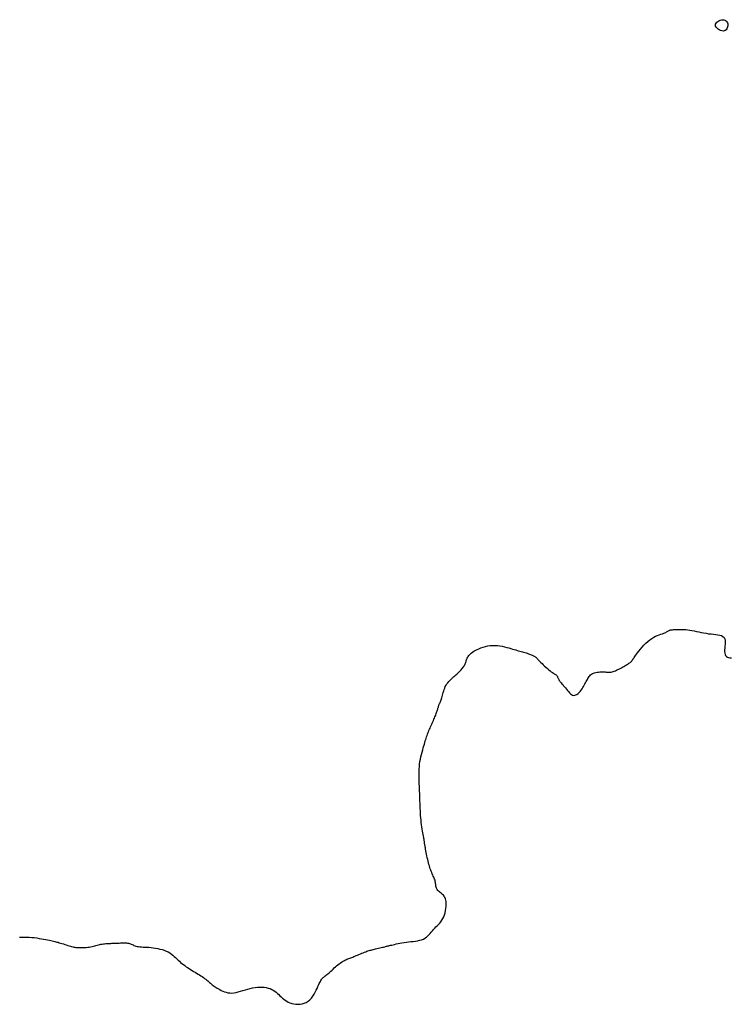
# Model space of a CAD drawing. Header units: millimetres. Extents: x 32690613 to 32693367, y 5343692 to 5344708.
# Tile 483 of 656: x 32692919 to 32692955, y 5344228 to 5344278. Entities that reach past the tile are written whole.
import ezdxf

# ---------------------------------------------------------------- set-up
doc = ezdxf.new("R2010")
doc.units = ezdxf.units.MM
doc.header["$LTSCALE"] = 20
doc.layers.add('02-DGM_HL_492.00', color=82, linetype='Continuous')

msp = doc.modelspace()

# ---------------------------------------------------------------- linework, layer by layer
at = {"layer": '02-DGM_HL_492.00', "elevation": 492, "flags": 128}
msp.add_lwpolyline([(32692954.824, 5344277.815), (32692954.822, 5344277.761), (32692954.811, 5344277.706), (32692954.792, 5344277.652), (32692954.765, 5344277.604), (32692954.73, 5344277.561), (32692954.688, 5344277.528), (32692954.639, 5344277.505), (32692954.583, 5344277.495), (32692954.52, 5344277.5), (32692954.455, 5344277.518), (32692954.39, 5344277.548), (32692954.329, 5344277.587), (32692954.275, 5344277.632), (32692954.231, 5344277.683), (32692954.202, 5344277.736), (32692954.19, 5344277.791), (32692954.198, 5344277.844), (32692954.223, 5344277.894), (32692954.263, 5344277.941), (32692954.313, 5344277.982), (32692954.372, 5344278.017), (32692954.435, 5344278.044), (32692954.498, 5344278.063), (32692954.56, 5344278.07), (32692954.617, 5344278.067), (32692954.667, 5344278.053), (32692954.712, 5344278.03), (32692954.75, 5344277.999), (32692954.78, 5344277.961), (32692954.803, 5344277.917), (32692954.818, 5344277.868)], close=True, dxfattribs=at)
msp.add_lwpolyline([(32692918.794, 5344231.394), (32692918.919, 5344231.396), (32692919.044, 5344231.396), (32692919.169, 5344231.393), (32692919.294, 5344231.388), (32692919.42, 5344231.379), (32692919.545, 5344231.366), (32692919.669, 5344231.351), (32692919.791, 5344231.332), (32692919.909, 5344231.313), (32692920.021, 5344231.292), (32692920.128, 5344231.272), (32692920.226, 5344231.252), (32692920.315, 5344231.233), (32692920.394, 5344231.217), (32692920.465, 5344231.202), (32692920.529, 5344231.188), (32692920.588, 5344231.174), (32692920.645, 5344231.16), (32692920.702, 5344231.145), (32692920.759, 5344231.129), (32692920.82, 5344231.111), (32692920.886, 5344231.09), (32692920.956, 5344231.068), (32692921.028, 5344231.044), (32692921.102, 5344231.02), (32692921.175, 5344230.995), (32692921.248, 5344230.972), (32692921.317, 5344230.95), (32692921.383, 5344230.93), (32692921.444, 5344230.913), (32692921.501, 5344230.899), (32692921.555, 5344230.887), (32692921.608, 5344230.878), (32692921.66, 5344230.87), (32692921.714, 5344230.865), (32692921.77, 5344230.861), (32692921.831, 5344230.859), (32692921.896, 5344230.858), (32692921.965, 5344230.858), (32692922.037, 5344230.86), (32692922.112, 5344230.863), (32692922.188, 5344230.869), (32692922.264, 5344230.876), (32692922.339, 5344230.886), (32692922.413, 5344230.898), (32692922.484, 5344230.912), (32692922.553, 5344230.929), (32692922.62, 5344230.946), (32692922.685, 5344230.964), (32692922.749, 5344230.982), (32692922.812, 5344231), (32692922.874, 5344231.016), (32692922.936, 5344231.03), (32692922.998, 5344231.041), (32692923.06, 5344231.051), (32692923.123, 5344231.058), (32692923.185, 5344231.064), (32692923.247, 5344231.068), (32692923.31, 5344231.072), (32692923.372, 5344231.075), (32692923.435, 5344231.077), (32692923.497, 5344231.079), (32692923.559, 5344231.082), (32692923.622, 5344231.084), (32692923.684, 5344231.087), (32692923.747, 5344231.089), (32692923.809, 5344231.092), (32692923.872, 5344231.094), (32692923.934, 5344231.097), (32692923.997, 5344231.099), (32692924.058, 5344231.101), (32692924.119, 5344231.102), (32692924.179, 5344231.101), (32692924.237, 5344231.098), (32692924.292, 5344231.093), (32692924.345, 5344231.085), (32692924.394, 5344231.073), (32692924.44, 5344231.057), (32692924.483, 5344231.038), (32692924.526, 5344231.018), (32692924.569, 5344230.996), (32692924.614, 5344230.975), (32692924.662, 5344230.954), (32692924.716, 5344230.936), (32692924.775, 5344230.921), (32692924.842, 5344230.91), (32692924.916, 5344230.902), (32692924.997, 5344230.896), (32692925.084, 5344230.891), (32692925.177, 5344230.887), (32692925.275, 5344230.882), (32692925.378, 5344230.875), (32692925.486, 5344230.865), (32692925.598, 5344230.852), (32692925.712, 5344230.835), (32692925.827, 5344230.813), (32692925.941, 5344230.788), (32692926.053, 5344230.757), (32692926.161, 5344230.722), (32692926.263, 5344230.682), (32692926.359, 5344230.637), (32692926.446, 5344230.587), (32692926.526, 5344230.532), (32692926.599, 5344230.474), (32692926.668, 5344230.413), (32692926.734, 5344230.351), (32692926.798, 5344230.288), (32692926.861, 5344230.226), (32692926.925, 5344230.165), (32692926.991, 5344230.106), (32692927.059, 5344230.049), (32692927.129, 5344229.995), (32692927.2, 5344229.942), (32692927.273, 5344229.89), (32692927.347, 5344229.84), (32692927.422, 5344229.791), (32692927.499, 5344229.744), (32692927.576, 5344229.697), (32692927.653, 5344229.651), (32692927.73, 5344229.605), (32692927.806, 5344229.56), (32692927.88, 5344229.515), (32692927.952, 5344229.471), (32692928.021, 5344229.427), (32692928.088, 5344229.382), (32692928.15, 5344229.338), (32692928.209, 5344229.294), (32692928.265, 5344229.25), (32692928.318, 5344229.206), (32692928.368, 5344229.164), (32692928.417, 5344229.123), (32692928.465, 5344229.083), (32692928.511, 5344229.044), (32692928.556, 5344229.008), (32692928.602, 5344228.973), (32692928.648, 5344228.939), (32692928.696, 5344228.905), (32692928.746, 5344228.871), (32692928.799, 5344228.837), (32692928.856, 5344228.801), (32692928.918, 5344228.764), (32692928.985, 5344228.725), (32692929.056, 5344228.686), (32692929.134, 5344228.649), (32692929.216, 5344228.614), (32692929.303, 5344228.585), (32692929.395, 5344228.564), (32692929.492, 5344228.551), (32692929.594, 5344228.549), (32692929.7, 5344228.559), (32692929.81, 5344228.579), (32692929.924, 5344228.608), (32692930.042, 5344228.641), (32692930.161, 5344228.679), (32692930.283, 5344228.717), (32692930.406, 5344228.753), (32692930.529, 5344228.786), (32692930.653, 5344228.812), (32692930.776, 5344228.832), (32692930.898, 5344228.846), (32692931.017, 5344228.853), (32692931.132, 5344228.852), (32692931.243, 5344228.844), (32692931.348, 5344228.828), (32692931.446, 5344228.805), (32692931.537, 5344228.773), (32692931.622, 5344228.735), (32692931.701, 5344228.69), (32692931.776, 5344228.64), (32692931.846, 5344228.587), (32692931.914, 5344228.53), (32692931.98, 5344228.471), (32692932.045, 5344228.411), (32692932.11, 5344228.351), (32692932.176, 5344228.292), (32692932.244, 5344228.236), (32692932.315, 5344228.182), (32692932.389, 5344228.132), (32692932.468, 5344228.088), (32692932.553, 5344228.049), (32692932.644, 5344228.018), (32692932.743, 5344227.994), (32692932.847, 5344227.98), (32692932.954, 5344227.975), (32692933.063, 5344227.982), (32692933.171, 5344228), (32692933.277, 5344228.031), (32692933.379, 5344228.075), (32692933.474, 5344228.133), (32692933.561, 5344228.207), (32692933.64, 5344228.292), (32692933.712, 5344228.386), (32692933.776, 5344228.486), (32692933.834, 5344228.588), (32692933.886, 5344228.689), (32692933.932, 5344228.786), (32692933.973, 5344228.876), (32692934.009, 5344228.955), (32692934.041, 5344229.026), (32692934.071, 5344229.087), (32692934.098, 5344229.141), (32692934.124, 5344229.189), (32692934.151, 5344229.231), (32692934.178, 5344229.268), (32692934.207, 5344229.302), (32692934.238, 5344229.333), (32692934.272, 5344229.363), (32692934.309, 5344229.392), (32692934.348, 5344229.422), (32692934.39, 5344229.453), (32692934.434, 5344229.487), (32692934.481, 5344229.523), (32692934.53, 5344229.565), (32692934.581, 5344229.611), (32692934.635, 5344229.661), (32692934.691, 5344229.714), (32692934.748, 5344229.769), (32692934.806, 5344229.825), (32692934.865, 5344229.881), (32692934.925, 5344229.934), (32692934.986, 5344229.985), (32692935.047, 5344230.033), (32692935.107, 5344230.076), (32692935.167, 5344230.116), (32692935.226, 5344230.153), (32692935.284, 5344230.186), (32692935.341, 5344230.216), (32692935.395, 5344230.243), (32692935.448, 5344230.268), (32692935.498, 5344230.289), (32692935.546, 5344230.309), (32692935.594, 5344230.327), (32692935.643, 5344230.345), (32692935.692, 5344230.363), (32692935.744, 5344230.382), (32692935.799, 5344230.403), (32692935.858, 5344230.425), (32692935.922, 5344230.451), (32692935.99, 5344230.479), (32692936.06, 5344230.509), (32692936.132, 5344230.539), (32692936.204, 5344230.569), (32692936.274, 5344230.598), (32692936.342, 5344230.625), (32692936.406, 5344230.65), (32692936.465, 5344230.671), (32692936.52, 5344230.69), (32692936.573, 5344230.707), (32692936.625, 5344230.722), (32692936.677, 5344230.736), (32692936.73, 5344230.75), (32692936.786, 5344230.764), (32692936.845, 5344230.778), (32692936.91, 5344230.794), (32692936.977, 5344230.81), (32692937.047, 5344230.827), (32692937.117, 5344230.844), (32692937.186, 5344230.86), (32692937.252, 5344230.876), (32692937.313, 5344230.891), (32692937.369, 5344230.904), (32692937.417, 5344230.916), (32692937.459, 5344230.926), (32692937.499, 5344230.936), (32692937.537, 5344230.945), (32692937.577, 5344230.954), (32692937.62, 5344230.965), (32692937.669, 5344230.977), (32692937.727, 5344230.99), (32692937.794, 5344231.007), (32692937.87, 5344231.024), (32692937.955, 5344231.044), (32692938.047, 5344231.063), (32692938.146, 5344231.083), (32692938.25, 5344231.102), (32692938.359, 5344231.12), (32692938.471, 5344231.136), (32692938.587, 5344231.15), (32692938.703, 5344231.163), (32692938.819, 5344231.176), (32692938.933, 5344231.191), (32692939.043, 5344231.209), (32692939.149, 5344231.232), (32692939.247, 5344231.261), (32692939.338, 5344231.298), (32692939.419, 5344231.343), (32692939.493, 5344231.396), (32692939.559, 5344231.454), (32692939.621, 5344231.518), (32692939.68, 5344231.584), (32692939.737, 5344231.651), (32692939.794, 5344231.719), (32692939.853, 5344231.785), (32692939.914, 5344231.849), (32692939.978, 5344231.911), (32692940.042, 5344231.973), (32692940.106, 5344232.037), (32692940.168, 5344232.104), (32692940.227, 5344232.175), (32692940.282, 5344232.253), (32692940.332, 5344232.338), (32692940.375, 5344232.431), (32692940.412, 5344232.531), (32692940.442, 5344232.636), (32692940.466, 5344232.742), (32692940.484, 5344232.847), (32692940.495, 5344232.949), (32692940.501, 5344233.046), (32692940.501, 5344233.134), (32692940.494, 5344233.212), (32692940.483, 5344233.281), (32692940.466, 5344233.341), (32692940.445, 5344233.394), (32692940.419, 5344233.442), (32692940.388, 5344233.484), (32692940.354, 5344233.523), (32692940.317, 5344233.56), (32692940.277, 5344233.596), (32692940.235, 5344233.631), (32692940.192, 5344233.665), (32692940.15, 5344233.7), (32692940.111, 5344233.735), (32692940.074, 5344233.771), (32692940.043, 5344233.809), (32692940.017, 5344233.849), (32692939.998, 5344233.891), (32692939.984, 5344233.935), (32692939.975, 5344233.981), (32692939.969, 5344234.028), (32692939.964, 5344234.078), (32692939.959, 5344234.128), (32692939.952, 5344234.179), (32692939.943, 5344234.231), (32692939.929, 5344234.284), (32692939.911, 5344234.337), (32692939.89, 5344234.391), (32692939.866, 5344234.447), (32692939.841, 5344234.503), (32692939.815, 5344234.56), (32692939.788, 5344234.619), (32692939.761, 5344234.68), (32692939.736, 5344234.743), (32692939.711, 5344234.807), (32692939.687, 5344234.874), (32692939.663, 5344234.944), (32692939.641, 5344235.017), (32692939.618, 5344235.093), (32692939.597, 5344235.173), (32692939.576, 5344235.257), (32692939.556, 5344235.345), (32692939.536, 5344235.435), (32692939.517, 5344235.526), (32692939.499, 5344235.616), (32692939.482, 5344235.703), (32692939.466, 5344235.785), (32692939.452, 5344235.861), (32692939.44, 5344235.928), (32692939.429, 5344235.985), (32692939.421, 5344236.033), (32692939.414, 5344236.073), (32692939.408, 5344236.107), (32692939.403, 5344236.135), (32692939.399, 5344236.159), (32692939.396, 5344236.18), (32692939.394, 5344236.2), (32692939.391, 5344236.219), (32692939.389, 5344236.24), (32692939.387, 5344236.263), (32692939.384, 5344236.289), (32692939.379, 5344236.322), (32692939.373, 5344236.361), (32692939.365, 5344236.408), (32692939.355, 5344236.465), (32692939.343, 5344236.532), (32692939.328, 5344236.609), (32692939.312, 5344236.696), (32692939.295, 5344236.79), (32692939.278, 5344236.891), (32692939.261, 5344236.997), (32692939.245, 5344237.108), (32692939.23, 5344237.222), (32692939.218, 5344237.339), (32692939.208, 5344237.458), (32692939.199, 5344237.578), (32692939.191, 5344237.7), (32692939.184, 5344237.823), (32692939.179, 5344237.947), (32692939.174, 5344238.072), (32692939.169, 5344238.197), (32692939.164, 5344238.322), (32692939.159, 5344238.447), (32692939.154, 5344238.571), (32692939.149, 5344238.696), (32692939.144, 5344238.821), (32692939.139, 5344238.946), (32692939.134, 5344239.071), (32692939.13, 5344239.196), (32692939.125, 5344239.321), (32692939.121, 5344239.446), (32692939.118, 5344239.571), (32692939.117, 5344239.696), (32692939.119, 5344239.821), (32692939.124, 5344239.946), (32692939.133, 5344240.072), (32692939.146, 5344240.197), (32692939.164, 5344240.323), (32692939.187, 5344240.448), (32692939.213, 5344240.571), (32692939.241, 5344240.691), (32692939.271, 5344240.807), (32692939.302, 5344240.919), (32692939.331, 5344241.024), (32692939.36, 5344241.123), (32692939.387, 5344241.214), (32692939.411, 5344241.298), (32692939.434, 5344241.377), (32692939.457, 5344241.45), (32692939.479, 5344241.519), (32692939.5, 5344241.586), (32692939.522, 5344241.65), (32692939.545, 5344241.714), (32692939.57, 5344241.778), (32692939.595, 5344241.841), (32692939.621, 5344241.905), (32692939.648, 5344241.968), (32692939.676, 5344242.032), (32692939.704, 5344242.096), (32692939.733, 5344242.159), (32692939.762, 5344242.223), (32692939.791, 5344242.287), (32692939.819, 5344242.35), (32692939.847, 5344242.413), (32692939.874, 5344242.475), (32692939.901, 5344242.536), (32692939.926, 5344242.596), (32692939.95, 5344242.654), (32692939.972, 5344242.711), (32692939.992, 5344242.765), (32692940.011, 5344242.817), (32692940.028, 5344242.867), (32692940.043, 5344242.914), (32692940.057, 5344242.958), (32692940.069, 5344242.999), (32692940.08, 5344243.036), (32692940.09, 5344243.07), (32692940.099, 5344243.1), (32692940.107, 5344243.126), (32692940.114, 5344243.151), (32692940.122, 5344243.174), (32692940.129, 5344243.197), (32692940.138, 5344243.221), (32692940.148, 5344243.246), (32692940.159, 5344243.274), (32692940.171, 5344243.305), (32692940.186, 5344243.339), (32692940.201, 5344243.377), (32692940.218, 5344243.42), (32692940.236, 5344243.466), (32692940.254, 5344243.517), (32692940.272, 5344243.573), (32692940.291, 5344243.634), (32692940.309, 5344243.699), (32692940.328, 5344243.769), (32692940.348, 5344243.842), (32692940.37, 5344243.916), (32692940.394, 5344243.991), (32692940.422, 5344244.066), (32692940.454, 5344244.138), (32692940.49, 5344244.208), (32692940.532, 5344244.275), (32692940.578, 5344244.337), (32692940.627, 5344244.396), (32692940.679, 5344244.452), (32692940.732, 5344244.505), (32692940.786, 5344244.555), (32692940.839, 5344244.602), (32692940.89, 5344244.647), (32692940.939, 5344244.689), (32692940.986, 5344244.73), (32692941.031, 5344244.77), (32692941.074, 5344244.808), (32692941.115, 5344244.846), (32692941.154, 5344244.884), (32692941.192, 5344244.922), (32692941.228, 5344244.96), (32692941.264, 5344244.999), (32692941.298, 5344245.04), (32692941.33, 5344245.081), (32692941.361, 5344245.122), (32692941.39, 5344245.164), (32692941.416, 5344245.207), (32692941.439, 5344245.249), (32692941.46, 5344245.292), (32692941.478, 5344245.334), (32692941.493, 5344245.376), (32692941.508, 5344245.419), (32692941.522, 5344245.461), (32692941.536, 5344245.503), (32692941.552, 5344245.545), (32692941.57, 5344245.588), (32692941.591, 5344245.63), (32692941.617, 5344245.673), (32692941.647, 5344245.716), (32692941.684, 5344245.759), (32692941.726, 5344245.802), (32692941.776, 5344245.846), (32692941.835, 5344245.89), (32692941.901, 5344245.934), (32692941.978, 5344245.979), (32692942.065, 5344246.024), (32692942.16, 5344246.068), (32692942.264, 5344246.109), (32692942.375, 5344246.147), (32692942.49, 5344246.18), (32692942.61, 5344246.207), (32692942.733, 5344246.226), (32692942.858, 5344246.236), (32692942.982, 5344246.236), (32692943.107, 5344246.227), (32692943.229, 5344246.211), (32692943.349, 5344246.189), (32692943.465, 5344246.163), (32692943.577, 5344246.135), (32692943.682, 5344246.106), (32692943.781, 5344246.077), (32692943.872, 5344246.051), (32692943.956, 5344246.026), (32692944.035, 5344246.004), (32692944.108, 5344245.982), (32692944.177, 5344245.962), (32692944.244, 5344245.943), (32692944.308, 5344245.924), (32692944.372, 5344245.906), (32692944.435, 5344245.887), (32692944.497, 5344245.869), (32692944.559, 5344245.851), (32692944.618, 5344245.833), (32692944.676, 5344245.815), (32692944.73, 5344245.797), (32692944.781, 5344245.779), (32692944.828, 5344245.762), (32692944.87, 5344245.745), (32692944.908, 5344245.729), (32692944.942, 5344245.712), (32692944.973, 5344245.695), (32692945.001, 5344245.678), (32692945.026, 5344245.66), (32692945.05, 5344245.641), (32692945.072, 5344245.622), (32692945.093, 5344245.601), (32692945.115, 5344245.579), (32692945.138, 5344245.554), (32692945.163, 5344245.525), (32692945.193, 5344245.493), (32692945.227, 5344245.456), (32692945.268, 5344245.413), (32692945.316, 5344245.364), (32692945.372, 5344245.309), (32692945.434, 5344245.249), (32692945.502, 5344245.185), (32692945.572, 5344245.121), (32692945.643, 5344245.058), (32692945.714, 5344244.997), (32692945.781, 5344244.942), (32692945.843, 5344244.893), (32692945.899, 5344244.853), (32692945.948, 5344244.82), (32692945.991, 5344244.792), (32692946.028, 5344244.77), (32692946.06, 5344244.75), (32692946.088, 5344244.732), (32692946.11, 5344244.715), (32692946.129, 5344244.696), (32692946.143, 5344244.674), (32692946.155, 5344244.65), (32692946.166, 5344244.623), (32692946.177, 5344244.594), (32692946.188, 5344244.563), (32692946.202, 5344244.529), (32692946.22, 5344244.494), (32692946.242, 5344244.457), (32692946.27, 5344244.418), (32692946.303, 5344244.377), (32692946.34, 5344244.333), (32692946.382, 5344244.288), (32692946.426, 5344244.239), (32692946.473, 5344244.187), (32692946.521, 5344244.132), (32692946.57, 5344244.073), (32692946.619, 5344244.011), (32692946.669, 5344243.948), (32692946.719, 5344243.886), (32692946.77, 5344243.828), (32692946.821, 5344243.778), (32692946.873, 5344243.736), (32692946.926, 5344243.707), (32692946.981, 5344243.693), (32692947.036, 5344243.696), (32692947.092, 5344243.714), (32692947.148, 5344243.746), (32692947.204, 5344243.788), (32692947.258, 5344243.839), (32692947.31, 5344243.897), (32692947.36, 5344243.959), (32692947.406, 5344244.023), (32692947.448, 5344244.087), (32692947.487, 5344244.151), (32692947.524, 5344244.214), (32692947.557, 5344244.275), (32692947.589, 5344244.336), (32692947.62, 5344244.395), (32692947.65, 5344244.451), (32692947.679, 5344244.506), (32692947.708, 5344244.558), (32692947.738, 5344244.607), (32692947.771, 5344244.653), (32692947.805, 5344244.695), (32692947.843, 5344244.734), (32692947.885, 5344244.768), (32692947.933, 5344244.798), (32692947.986, 5344244.824), (32692948.046, 5344244.844), (32692948.11, 5344244.861), (32692948.179, 5344244.873), (32692948.25, 5344244.881), (32692948.321, 5344244.886), (32692948.392, 5344244.889), (32692948.461, 5344244.889), (32692948.526, 5344244.887), (32692948.586, 5344244.883), (32692948.642, 5344244.879), (32692948.695, 5344244.875), (32692948.745, 5344244.873), (32692948.794, 5344244.872), (32692948.843, 5344244.874), (32692948.892, 5344244.879), (32692948.943, 5344244.889), (32692948.995, 5344244.904), (32692949.05, 5344244.924), (32692949.107, 5344244.947), (32692949.165, 5344244.974), (32692949.224, 5344245.004), (32692949.285, 5344245.035), (32692949.346, 5344245.068), (32692949.407, 5344245.102), (32692949.468, 5344245.135), (32692949.528, 5344245.169), (32692949.587, 5344245.202), (32692949.643, 5344245.234), (32692949.697, 5344245.265), (32692949.746, 5344245.296), (32692949.791, 5344245.324), (32692949.831, 5344245.352), (32692949.864, 5344245.377), (32692949.892, 5344245.401), (32692949.916, 5344245.424), (32692949.935, 5344245.444), (32692949.951, 5344245.464), (32692949.964, 5344245.482), (32692949.975, 5344245.5), (32692949.986, 5344245.516), (32692949.995, 5344245.532), (32692950.006, 5344245.549), (32692950.019, 5344245.569), (32692950.037, 5344245.594), (32692950.059, 5344245.626), (32692950.089, 5344245.667), (32692950.127, 5344245.718), (32692950.175, 5344245.782), (32692950.234, 5344245.86), (32692950.303, 5344245.948), (32692950.381, 5344246.045), (32692950.466, 5344246.145), (32692950.557, 5344246.246), (32692950.653, 5344246.345), (32692950.752, 5344246.437), (32692950.853, 5344246.52), (32692950.954, 5344246.591), (32692951.054, 5344246.65), (32692951.152, 5344246.7), (32692951.247, 5344246.741), (32692951.337, 5344246.775), (32692951.42, 5344246.804), (32692951.496, 5344246.83), (32692951.562, 5344246.854), (32692951.619, 5344246.877), (32692951.667, 5344246.899), (32692951.708, 5344246.921), (32692951.743, 5344246.941), (32692951.775, 5344246.96), (32692951.804, 5344246.977), (32692951.832, 5344246.992), (32692951.862, 5344247.005), (32692951.894, 5344247.015), (32692951.93, 5344247.023), (32692951.968, 5344247.03), (32692952.01, 5344247.035), (32692952.057, 5344247.038), (32692952.107, 5344247.041), (32692952.162, 5344247.044), (32692952.222, 5344247.046), (32692952.287, 5344247.049), (32692952.357, 5344247.051), (32692952.433, 5344247.052), (32692952.514, 5344247.051), (32692952.6, 5344247.048), (32692952.691, 5344247.041), (32692952.788, 5344247.031), (32692952.89, 5344247.017), (32692952.998, 5344246.998), (32692953.11, 5344246.975), (32692953.226, 5344246.95), (32692953.346, 5344246.924), (32692953.468, 5344246.897), (32692953.592, 5344246.872), (32692953.717, 5344246.85), (32692953.843, 5344246.832), (32692953.968, 5344246.818), (32692954.09, 5344246.807), (32692954.208, 5344246.795), (32692954.317, 5344246.781), (32692954.417, 5344246.761), (32692954.503, 5344246.732), (32692954.575, 5344246.693), (32692954.629, 5344246.64), (32692954.663, 5344246.572), (32692954.681, 5344246.49), (32692954.687, 5344246.399), (32692954.683, 5344246.302), (32692954.675, 5344246.202), (32692954.665, 5344246.102), (32692954.658, 5344246.006), (32692954.657, 5344245.918), (32692954.665, 5344245.841), (32692954.683, 5344245.773), (32692954.711, 5344245.717), (32692954.75, 5344245.672), (32692954.798, 5344245.637), (32692954.856, 5344245.613), (32692954.925, 5344245.6), (32692955.003, 5344245.598)], dxfattribs=at)

doc.saveas('drawing.dxf')
